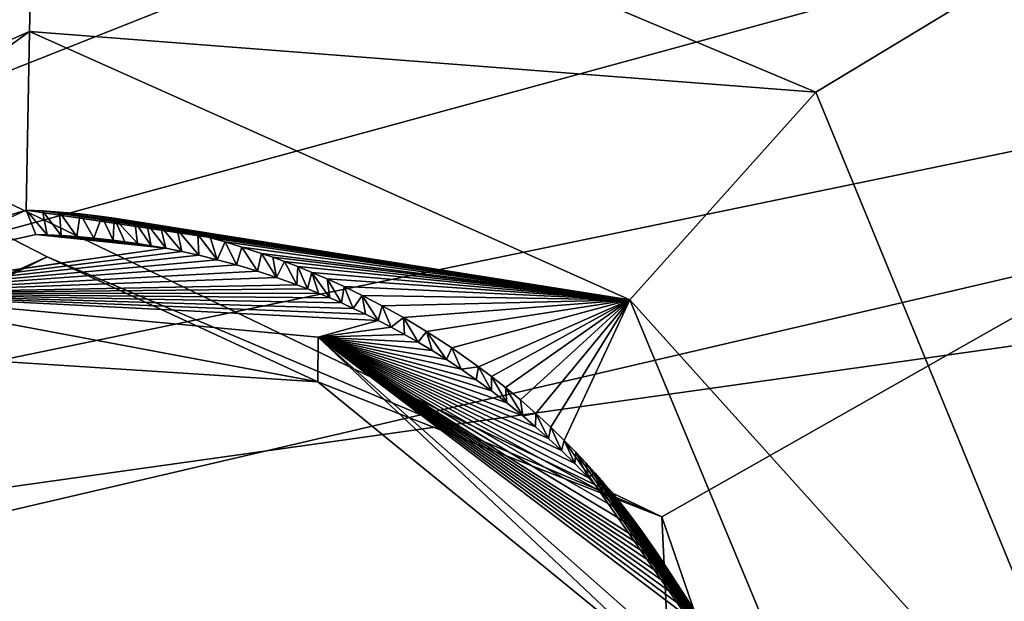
# Model space of a CAD drawing. Header units: millimetres. Extents: x -147 to 294, y -82 to 275.
# Tile 257 of 609: x 214.76 to 217.52, y 188.19 to 189.82. Entities that reach past the tile are written whole.
import ezdxf

# ---------------------------------------------------------------- set-up
doc = ezdxf.new("R2010")
doc.units = ezdxf.units.MM
doc.header["$LTSCALE"] = 67.506716
for name, color, linetype in [('1864', 7, 'CONTINUOUS'), ('1924', 7, 'CONTINUOUS'), ('3631', 7, 'CONTINUOUS'), ('3632', 7, 'CONTINUOUS'), ('3637', 7, 'CONTINUOUS'), ('3638', 7, 'CONTINUOUS'), ('3641', 7, 'CONTINUOUS'), ('3645', 7, 'CONTINUOUS'), ('3651', 7, 'CONTINUOUS'), ('752', 7, 'CONTINUOUS'), ('753', 7, 'CONTINUOUS'), ('799', 7, 'CONTINUOUS'), ('810', 7, 'CONTINUOUS'), ('811', 7, 'CONTINUOUS'), ('841', 7, 'CONTINUOUS'), ('932', 7, 'CONTINUOUS')]:
    doc.layers.add(name, color=color, linetype=linetype)

msp = doc.modelspace()

# ---------------------------------------------------------------- linework, layer by layer
at = {"layer": '1864', "linetype": 'CONTINUOUS'}
for points in [[(214.8063, 190.5356, -16.9714), (221.4927, 192.3338, -16.5348), (216.9932, 189.6153, -17.249), (214.8063, 190.5356, -16.9714)], [(216.9932, 189.6153, -17.249), (221.4927, 192.3338, -16.5348), (217.8714, 187.4773, -17.9052), (216.9932, 189.6153, -17.249)]]:
    msp.add_3dface(points, dxfattribs=at)
at = {"layer": '1924', "linetype": 'CONTINUOUS'}
for points in [[(222.4539, 191.7663, -14.3355), (211.8759, 190.676, -14.5637), (216.5613, 188.424, -15.2035), (222.4539, 191.7663, -14.3355)], [(217.1582, 186.6917, -15.7358), (222.4539, 191.7663, -14.3355), (216.5613, 188.424, -15.2035), (217.1582, 186.6917, -15.7358)], [(225.4924, 187.6743, -15.6592), (222.4539, 191.7663, -14.3355), (217.1582, 186.6917, -15.7358), (225.4924, 187.6743, -15.6592)], [(216.5613, 188.424, -15.2035), (211.8759, 190.676, -14.5637), (214.8382, 189.1532, -14.9836), (216.5613, 188.424, -15.2035)], [(214.8382, 189.1532, -14.9836), (211.8759, 190.676, -14.5637), (212.9808, 188.3194, -15.2519), (214.8382, 189.1532, -14.9836)]]:
    msp.add_3dface(points, dxfattribs=at)
at = {"layer": '3631', "linetype": 'CONTINUOUS'}
for points in [[(214.8063, 190.5356, -16.9714), (216.9932, 189.6153, -17.249), (214.7886, 189.7852, -16.8974), (214.8063, 190.5356, -16.9714)], [(214.7886, 189.7852, -16.8974), (216.4714, 189.0325, -17.085), (214.7787, 189.2843, -16.267), (214.7886, 189.7852, -16.8974)], [(214.7886, 189.7852, -16.8974), (216.9932, 189.6153, -17.249), (216.4714, 189.0325, -17.085), (214.7886, 189.7852, -16.8974)], [(216.9932, 189.6153, -17.249), (217.8714, 187.4773, -17.9052), (216.4714, 189.0325, -17.085), (216.9932, 189.6153, -17.249)], [(214.7787, 189.2843, -16.267), (216.4714, 189.0325, -17.085), (214.8244, 189.2822, -16.2653), (214.7787, 189.2843, -16.267)], [(214.8244, 189.2822, -16.2653), (216.4714, 189.0325, -17.085), (214.8725, 189.2789, -16.2636), (214.8244, 189.2822, -16.2653)], [(214.8725, 189.2789, -16.2636), (216.4714, 189.0325, -17.085), (214.9299, 189.2738, -16.2622), (214.8725, 189.2789, -16.2636)], [(214.9299, 189.2738, -16.2622), (216.4714, 189.0325, -17.085), (214.9908, 189.2668, -16.2613), (214.9299, 189.2738, -16.2622)], [(214.9908, 189.2668, -16.2613), (216.4714, 189.0325, -17.085), (215.026, 189.262, -16.261), (214.9908, 189.2668, -16.2613)], [(215.026, 189.262, -16.261), (216.4714, 189.0325, -17.085), (215.0835, 189.253, -16.2609), (215.026, 189.262, -16.261)], [(215.0835, 189.253, -16.2609), (216.4714, 189.0325, -17.085), (215.1172, 189.247, -16.2612), (215.0835, 189.253, -16.2609)], [(215.1172, 189.247, -16.2612), (216.4714, 189.0325, -17.085), (215.1557, 189.2396, -16.2616), (215.1172, 189.247, -16.2612)], [(215.1557, 189.2396, -16.2616), (216.4714, 189.0325, -17.085), (215.202, 189.2297, -16.2625), (215.1557, 189.2396, -16.2616)], [(215.202, 189.2297, -16.2625), (216.4714, 189.0325, -17.085), (215.2603, 189.2158, -16.2641), (215.202, 189.2297, -16.2625)], [(215.2603, 189.2158, -16.2641), (216.4714, 189.0325, -17.085), (215.2957, 189.2066, -16.2654), (215.2603, 189.2158, -16.2641)], [(215.2957, 189.2066, -16.2654), (216.4714, 189.0325, -17.085), (215.3365, 189.1952, -16.2671), (215.2957, 189.2066, -16.2654)], [(215.3365, 189.1952, -16.2671), (216.4714, 189.0325, -17.085), (215.3838, 189.181, -16.2694), (215.3365, 189.1952, -16.2671)], [(215.3838, 189.181, -16.2694), (216.4714, 189.0325, -17.085), (215.4389, 189.1631, -16.2727), (215.3838, 189.181, -16.2694)], [(215.4389, 189.1631, -16.2727), (216.4714, 189.0325, -17.085), (215.4701, 189.1522, -16.2747), (215.4389, 189.1631, -16.2727)], [(215.4701, 189.1522, -16.2747), (216.4714, 189.0325, -17.085), (215.5036, 189.14, -16.2771), (215.4701, 189.1522, -16.2747)], [(215.5036, 189.14, -16.2771), (216.4714, 189.0325, -17.085), (215.5403, 189.1259, -16.28), (215.5036, 189.14, -16.2771)], [(215.5403, 189.1259, -16.28), (216.4714, 189.0325, -17.085), (215.58, 189.1098, -16.2834), (215.5403, 189.1259, -16.28)], [(215.58, 189.1098, -16.2834), (216.4714, 189.0325, -17.085), (215.6231, 189.0913, -16.2874), (215.58, 189.1098, -16.2834)], [(215.6231, 189.0913, -16.2874), (216.4714, 189.0325, -17.085), (215.6702, 189.0699, -16.2923), (215.6231, 189.0913, -16.2874)], [(215.6702, 189.0699, -16.2923), (216.4714, 189.0325, -17.085), (215.721, 189.0453, -16.298), (215.6702, 189.0699, -16.2923)], [(215.721, 189.0453, -16.298), (216.4714, 189.0325, -17.085), (215.7767, 189.0165, -16.3049), (215.721, 189.0453, -16.298)], [(215.7767, 189.0165, -16.3049), (216.4714, 189.0325, -17.085), (215.8365, 188.9833, -16.313), (215.7767, 189.0165, -16.3049)], [(215.8365, 188.9833, -16.313), (216.4714, 189.0325, -17.085), (215.9015, 188.9445, -16.3228), (215.8365, 188.9833, -16.313)], [(215.9015, 188.9445, -16.3228), (216.4714, 189.0325, -17.085), (215.972, 188.8987, -16.3347), (215.9015, 188.9445, -16.3228)], [(215.972, 188.8987, -16.3347), (216.4714, 189.0325, -17.085), (216.0474, 188.8454, -16.3489), (215.972, 188.8987, -16.3347)], [(216.0474, 188.8454, -16.3489), (216.4714, 189.0325, -17.085), (216.0838, 188.8178, -16.3564), (216.0474, 188.8454, -16.3489)], [(216.0838, 188.8178, -16.3564), (216.4714, 189.0325, -17.085), (216.1227, 188.7871, -16.3649), (216.0838, 188.8178, -16.3564)], [(216.1227, 188.7871, -16.3649), (216.4714, 189.0325, -17.085), (216.1649, 188.752, -16.3747), (216.1227, 188.7871, -16.3649)], [(216.1649, 188.752, -16.3747), (216.4714, 189.0325, -17.085), (216.2081, 188.7142, -16.3854), (216.1649, 188.752, -16.3747)], [(216.2081, 188.7142, -16.3854), (216.4714, 189.0325, -17.085), (216.2497, 188.6756, -16.3963), (216.2081, 188.7142, -16.3854)], [(216.2497, 188.6756, -16.3963), (216.4714, 189.0325, -17.085), (216.2877, 188.6387, -16.4069), (216.2497, 188.6756, -16.3963)], [(216.4714, 189.0325, -17.085), (217.1509, 187.3987, -17.5992), (216.2877, 188.6387, -16.4069), (216.4714, 189.0325, -17.085)], [(217.8714, 187.4773, -17.9052), (217.1509, 187.3987, -17.5992), (216.4714, 189.0325, -17.085), (217.8714, 187.4773, -17.9052)], [(216.2877, 188.6387, -16.4069), (217.1509, 187.3987, -17.5992), (216.3204, 188.6054, -16.4164), (216.2877, 188.6387, -16.4069)], [(216.3204, 188.6054, -16.4164), (217.1509, 187.3987, -17.5992), (216.3489, 188.575, -16.4253), (216.3204, 188.6054, -16.4164)], [(216.3489, 188.575, -16.4253), (217.1509, 187.3987, -17.5992), (216.3746, 188.5466, -16.4337), (216.3489, 188.575, -16.4253)], [(216.3746, 188.5466, -16.4337), (217.1509, 187.3987, -17.5992), (216.3981, 188.5198, -16.4416), (216.3746, 188.5466, -16.4337)], [(216.3981, 188.5198, -16.4416), (217.1509, 187.3987, -17.5992), (216.4198, 188.494, -16.4493), (216.3981, 188.5198, -16.4416)], [(216.4198, 188.494, -16.4493), (217.1509, 187.3987, -17.5992), (216.4404, 188.4689, -16.4568), (216.4198, 188.494, -16.4493)], [(216.4404, 188.4689, -16.4568), (217.1509, 187.3987, -17.5992), (216.4758, 188.4235, -16.4704), (216.4404, 188.4689, -16.4568)], [(216.4758, 188.4235, -16.4704), (217.1509, 187.3987, -17.5992), (216.5067, 188.3817, -16.4831), (216.4758, 188.4235, -16.4704)], [(216.5067, 188.3817, -16.4831), (217.1509, 187.3987, -17.5992), (216.5395, 188.3348, -16.4975), (216.5067, 188.3817, -16.4831)], [(216.5395, 188.3348, -16.4975), (217.1509, 187.3987, -17.5992), (216.5565, 188.3093, -16.5053), (216.5395, 188.3348, -16.4975)], [(216.5565, 188.3093, -16.5053), (217.1509, 187.3987, -17.5992), (216.5736, 188.2828, -16.5134), (216.5565, 188.3093, -16.5053)], [(216.5736, 188.2828, -16.5134), (217.1509, 187.3987, -17.5992), (216.5908, 188.2553, -16.5219), (216.5736, 188.2828, -16.5134)], [(216.5908, 188.2553, -16.5219), (217.1509, 187.3987, -17.5992), (216.6081, 188.2266, -16.5308), (216.5908, 188.2553, -16.5219)], [(216.6081, 188.2266, -16.5308), (217.1509, 187.3987, -17.5992), (216.6335, 188.1823, -16.5446), (216.6081, 188.2266, -16.5308)]]:
    msp.add_3dface(points, dxfattribs=at)
at = {"layer": '3632', "linetype": 'CONTINUOUS'}
for points in [[(213.2487, 190.1909, -17.0861), (214.8063, 190.5356, -16.9714), (212.6473, 188.8482, -17.265), (213.2487, 190.1909, -17.0861)], [(214.8063, 190.5356, -16.9714), (214.7886, 189.7852, -16.8974), (212.6473, 188.8482, -17.265), (214.8063, 190.5356, -16.9714)], [(212.6473, 188.8482, -17.265), (214.7886, 189.7852, -16.8974), (212.931, 188.4405, -16.6642), (212.6473, 188.8482, -17.265)], [(214.7886, 189.7852, -16.8974), (214.7787, 189.2843, -16.267), (212.931, 188.4405, -16.6642), (214.7886, 189.7852, -16.8974)]]:
    msp.add_3dface(points, dxfattribs=at)
at = {"layer": '3637', "linetype": 'CONTINUOUS'}
for points in [[(214.7787, 189.2843, -16.267), (214.8244, 189.2822, -16.2653), (214.8379, 189.2147, -16.0093), (214.7787, 189.2843, -16.267)], [(214.8059, 189.2157, -16.0092), (214.7787, 189.2843, -16.267), (214.8379, 189.2147, -16.0093), (214.8059, 189.2157, -16.0092)], [(214.8244, 189.2822, -16.2653), (214.8725, 189.2789, -16.2636), (214.8773, 189.2129, -16.0097), (214.8244, 189.2822, -16.2653)], [(214.8379, 189.2147, -16.0093), (214.8244, 189.2822, -16.2653), (214.8773, 189.2129, -16.0097), (214.8379, 189.2147, -16.0093)], [(214.8725, 189.2789, -16.2636), (214.9299, 189.2738, -16.2622), (214.9206, 189.2101, -16.0104), (214.8725, 189.2789, -16.2636)], [(214.8773, 189.2129, -16.0097), (214.8725, 189.2789, -16.2636), (214.9206, 189.2101, -16.0104), (214.8773, 189.2129, -16.0097)], [(214.9206, 189.2101, -16.0104), (214.9299, 189.2738, -16.2622), (214.9687, 189.2059, -16.0115), (214.9206, 189.2101, -16.0104)], [(214.9299, 189.2738, -16.2622), (214.9908, 189.2668, -16.2613), (214.9687, 189.2059, -16.0115), (214.9299, 189.2738, -16.2622)], [(214.9687, 189.2059, -16.0115), (214.9908, 189.2668, -16.2613), (215.0225, 189.2001, -16.0131), (214.9687, 189.2059, -16.0115)], [(214.9908, 189.2668, -16.2613), (215.026, 189.262, -16.261), (215.0225, 189.2001, -16.0131), (214.9908, 189.2668, -16.2613)], [(215.0225, 189.2001, -16.0131), (215.026, 189.262, -16.261), (215.0554, 189.1959, -16.0142), (215.0225, 189.2001, -16.0131)], [(215.026, 189.262, -16.261), (215.0835, 189.253, -16.2609), (215.0909, 189.1908, -16.0157), (215.026, 189.262, -16.261)], [(215.0554, 189.1959, -16.0142), (215.026, 189.262, -16.261), (215.0909, 189.1908, -16.0157), (215.0554, 189.1959, -16.0142)], [(215.0835, 189.253, -16.2609), (215.1172, 189.247, -16.2612), (215.1291, 189.1847, -16.0174), (215.0835, 189.253, -16.2609)], [(215.0909, 189.1908, -16.0157), (215.0835, 189.253, -16.2609), (215.1291, 189.1847, -16.0174), (215.0909, 189.1908, -16.0157)], [(215.1172, 189.247, -16.2612), (215.1557, 189.2396, -16.2616), (215.1704, 189.1774, -16.0195), (215.1172, 189.247, -16.2612)], [(215.1291, 189.1847, -16.0174), (215.1172, 189.247, -16.2612), (215.1704, 189.1774, -16.0195), (215.1291, 189.1847, -16.0174)], [(215.1557, 189.2396, -16.2616), (215.202, 189.2297, -16.2625), (215.2149, 189.1685, -16.0221), (215.1557, 189.2396, -16.2616)], [(215.1704, 189.1774, -16.0195), (215.1557, 189.2396, -16.2616), (215.2149, 189.1685, -16.0221), (215.1704, 189.1774, -16.0195)], [(215.202, 189.2297, -16.2625), (215.2603, 189.2158, -16.2641), (215.2627, 189.1579, -16.0251), (215.202, 189.2297, -16.2625)], [(215.2149, 189.1685, -16.0221), (215.202, 189.2297, -16.2625), (215.2627, 189.1579, -16.0251), (215.2149, 189.1685, -16.0221)], [(215.2603, 189.2158, -16.2641), (215.2957, 189.2066, -16.2654), (215.314, 189.1454, -16.0288), (215.2603, 189.2158, -16.2641)], [(215.2627, 189.1579, -16.0251), (215.2603, 189.2158, -16.2641), (215.314, 189.1454, -16.0288), (215.2627, 189.1579, -16.0251)], [(215.2957, 189.2066, -16.2654), (215.3365, 189.1952, -16.2671), (215.314, 189.1454, -16.0288), (215.2957, 189.2066, -16.2654)], [(215.314, 189.1454, -16.0288), (215.3365, 189.1952, -16.2671), (215.3688, 189.1306, -16.0332), (215.314, 189.1454, -16.0288)], [(215.3365, 189.1952, -16.2671), (215.3838, 189.181, -16.2694), (215.3688, 189.1306, -16.0332), (215.3365, 189.1952, -16.2671)], [(215.3688, 189.1306, -16.0332), (215.3838, 189.181, -16.2694), (215.4274, 189.113, -16.0384), (215.3688, 189.1306, -16.0332)], [(215.3838, 189.181, -16.2694), (215.4389, 189.1631, -16.2727), (215.4274, 189.113, -16.0384), (215.3838, 189.181, -16.2694)], [(215.4274, 189.113, -16.0384), (215.4389, 189.1631, -16.2727), (215.4811, 189.0954, -16.0437), (215.4274, 189.113, -16.0384)], [(215.4389, 189.1631, -16.2727), (215.4701, 189.1522, -16.2747), (215.4811, 189.0954, -16.0437), (215.4389, 189.1631, -16.2727)], [(215.4701, 189.1522, -16.2747), (215.5036, 189.14, -16.2771), (215.4811, 189.0954, -16.0437), (215.4701, 189.1522, -16.2747)], [(215.4811, 189.0954, -16.0437), (215.5036, 189.14, -16.2771), (215.5381, 189.075, -16.0498), (215.4811, 189.0954, -16.0437)], [(215.5036, 189.14, -16.2771), (215.5403, 189.1259, -16.28), (215.5381, 189.075, -16.0498), (215.5036, 189.14, -16.2771)], [(215.5381, 189.075, -16.0498), (215.5403, 189.1259, -16.28), (215.5679, 189.0637, -16.0532), (215.5381, 189.075, -16.0498)], [(215.5403, 189.1259, -16.28), (215.58, 189.1098, -16.2834), (215.5679, 189.0637, -16.0532), (215.5403, 189.1259, -16.28)], [(215.5679, 189.0637, -16.0532), (215.58, 189.1098, -16.2834), (215.5985, 189.0514, -16.0568), (215.5679, 189.0637, -16.0532)], [(215.58, 189.1098, -16.2834), (215.6231, 189.0913, -16.2874), (215.6302, 189.0383, -16.0608), (215.58, 189.1098, -16.2834)], [(215.5985, 189.0514, -16.0568), (215.58, 189.1098, -16.2834), (215.6302, 189.0383, -16.0608), (215.5985, 189.0514, -16.0568)], [(215.6231, 189.0913, -16.2874), (215.6702, 189.0699, -16.2923), (215.6627, 189.0241, -16.065), (215.6231, 189.0913, -16.2874)], [(215.6302, 189.0383, -16.0608), (215.6231, 189.0913, -16.2874), (215.6627, 189.0241, -16.065), (215.6302, 189.0383, -16.0608)], [(215.6627, 189.0241, -16.065), (215.6702, 189.0699, -16.2923), (215.6962, 189.0089, -16.0696), (215.6627, 189.0241, -16.065)], [(215.6702, 189.0699, -16.2923), (215.721, 189.0453, -16.298), (215.6962, 189.0089, -16.0696), (215.6702, 189.0699, -16.2923)], [(215.6962, 189.0089, -16.0696), (215.721, 189.0453, -16.298), (215.7306, 188.9925, -16.0746), (215.6962, 189.0089, -16.0696)], [(215.721, 189.0453, -16.298), (215.7767, 189.0165, -16.3049), (215.766, 188.975, -16.0799), (215.721, 189.0453, -16.298)], [(215.7306, 188.9925, -16.0746), (215.721, 189.0453, -16.298), (215.766, 188.975, -16.0799), (215.7306, 188.9925, -16.0746)], [(215.766, 188.975, -16.0799), (215.7767, 189.0165, -16.3049), (215.8024, 188.956, -16.0856), (215.766, 188.975, -16.0799)], [(215.7767, 189.0165, -16.3049), (215.8365, 188.9833, -16.313), (215.8024, 188.956, -16.0856), (215.7767, 189.0165, -16.3049)], [(215.8024, 188.956, -16.0856), (215.8365, 188.9833, -16.313), (215.8397, 188.9357, -16.0918), (215.8024, 188.956, -16.0856)], [(215.8365, 188.9833, -16.313), (215.9015, 188.9445, -16.3228), (215.8779, 188.9139, -16.0984), (215.8365, 188.9833, -16.313)], [(215.8397, 188.9357, -16.0918), (215.8365, 188.9833, -16.313), (215.8779, 188.9139, -16.0984), (215.8397, 188.9357, -16.0918)], [(215.8779, 188.9139, -16.0984), (215.9015, 188.9445, -16.3228), (215.9171, 188.8904, -16.1055), (215.8779, 188.9139, -16.0984)], [(215.9015, 188.9445, -16.3228), (215.972, 188.8987, -16.3347), (215.9573, 188.8652, -16.1132), (215.9015, 188.9445, -16.3228)], [(215.9171, 188.8904, -16.1055), (215.9015, 188.9445, -16.3228), (215.9573, 188.8652, -16.1132), (215.9171, 188.8904, -16.1055)], [(215.9573, 188.8652, -16.1132), (215.972, 188.8987, -16.3347), (215.9984, 188.838, -16.1214), (215.9573, 188.8652, -16.1132)], [(215.972, 188.8987, -16.3347), (216.0474, 188.8454, -16.3489), (215.9984, 188.838, -16.1214), (215.972, 188.8987, -16.3347)], [(215.9984, 188.838, -16.1214), (216.0474, 188.8454, -16.3489), (216.0404, 188.8089, -16.1303), (215.9984, 188.838, -16.1214)], [(216.0404, 188.8089, -16.1303), (216.0474, 188.8454, -16.3489), (216.0832, 188.7776, -16.1398), (216.0404, 188.8089, -16.1303)], [(216.0474, 188.8454, -16.3489), (216.0838, 188.8178, -16.3564), (216.0832, 188.7776, -16.1398), (216.0474, 188.8454, -16.3489)], [(216.0832, 188.7776, -16.1398), (216.0838, 188.8178, -16.3564), (216.127, 188.7438, -16.1501), (216.0832, 188.7776, -16.1398)], [(216.0838, 188.8178, -16.3564), (216.1227, 188.7871, -16.3649), (216.127, 188.7438, -16.1501), (216.0838, 188.8178, -16.3564)], [(216.1227, 188.7871, -16.3649), (216.1649, 188.752, -16.3747), (216.1715, 188.7076, -16.1612), (216.1227, 188.7871, -16.3649)], [(216.127, 188.7438, -16.1501), (216.1227, 188.7871, -16.3649), (216.1715, 188.7076, -16.1612), (216.127, 188.7438, -16.1501)], [(216.1649, 188.752, -16.3747), (216.2081, 188.7142, -16.3854), (216.1715, 188.7076, -16.1612), (216.1649, 188.752, -16.3747)], [(216.1715, 188.7076, -16.1612), (216.2081, 188.7142, -16.3854), (216.2073, 188.6769, -16.1705), (216.1715, 188.7076, -16.1612)], [(216.2073, 188.6769, -16.1705), (216.2081, 188.7142, -16.3854), (216.2436, 188.6444, -16.1805), (216.2073, 188.6769, -16.1705)], [(216.2081, 188.7142, -16.3854), (216.2497, 188.6756, -16.3963), (216.2436, 188.6444, -16.1805), (216.2081, 188.7142, -16.3854)], [(216.2436, 188.6444, -16.1805), (216.2497, 188.6756, -16.3963), (216.2803, 188.6101, -16.191), (216.2436, 188.6444, -16.1805)], [(216.2497, 188.6756, -16.3963), (216.2877, 188.6387, -16.4069), (216.2803, 188.6101, -16.191), (216.2497, 188.6756, -16.3963)], [(216.2803, 188.6101, -16.191), (216.2877, 188.6387, -16.4069), (216.3173, 188.5735, -16.2021), (216.2803, 188.6101, -16.191)], [(216.2877, 188.6387, -16.4069), (216.3204, 188.6054, -16.4164), (216.3173, 188.5735, -16.2021), (216.2877, 188.6387, -16.4069)], [(216.3173, 188.5735, -16.2021), (216.3204, 188.6054, -16.4164), (216.3545, 188.5348, -16.214), (216.3173, 188.5735, -16.2021)], [(216.3204, 188.6054, -16.4164), (216.3489, 188.575, -16.4253), (216.3545, 188.5348, -16.214), (216.3204, 188.6054, -16.4164)], [(216.3489, 188.575, -16.4253), (216.3746, 188.5466, -16.4337), (216.3545, 188.5348, -16.214), (216.3489, 188.575, -16.4253)], [(216.3545, 188.5348, -16.214), (216.3746, 188.5466, -16.4337), (216.392, 188.494, -16.2265), (216.3545, 188.5348, -16.214)], [(216.3746, 188.5466, -16.4337), (216.3981, 188.5198, -16.4416), (216.392, 188.494, -16.2265), (216.3746, 188.5466, -16.4337)], [(216.392, 188.494, -16.2265), (216.3981, 188.5198, -16.4416), (216.4296, 188.4506, -16.2397), (216.392, 188.494, -16.2265)], [(216.3981, 188.5198, -16.4416), (216.4198, 188.494, -16.4493), (216.4296, 188.4506, -16.2397), (216.3981, 188.5198, -16.4416)], [(216.4198, 188.494, -16.4493), (216.4404, 188.4689, -16.4568), (216.4296, 188.4506, -16.2397), (216.4198, 188.494, -16.4493)], [(216.4296, 188.4506, -16.2397), (216.4404, 188.4689, -16.4568), (216.467, 188.4045, -16.2538), (216.4296, 188.4506, -16.2397)], [(216.4404, 188.4689, -16.4568), (216.4758, 188.4235, -16.4704), (216.467, 188.4045, -16.2538), (216.4404, 188.4689, -16.4568)], [(216.467, 188.4045, -16.2538), (216.4758, 188.4235, -16.4704), (216.5045, 188.3559, -16.2687), (216.467, 188.4045, -16.2538)], [(216.4758, 188.4235, -16.4704), (216.5067, 188.3817, -16.4831), (216.5232, 188.3306, -16.2765), (216.4758, 188.4235, -16.4704)], [(216.5045, 188.3559, -16.2687), (216.4758, 188.4235, -16.4704), (216.5232, 188.3306, -16.2765), (216.5045, 188.3559, -16.2687)], [(216.5067, 188.3817, -16.4831), (216.5395, 188.3348, -16.4975), (216.5417, 188.3044, -16.2845), (216.5067, 188.3817, -16.4831)], [(216.5232, 188.3306, -16.2765), (216.5067, 188.3817, -16.4831), (216.5417, 188.3044, -16.2845), (216.5232, 188.3306, -16.2765)], [(216.5395, 188.3348, -16.4975), (216.5565, 188.3093, -16.5053), (216.56, 188.2775, -16.2928), (216.5395, 188.3348, -16.4975)], [(216.5417, 188.3044, -16.2845), (216.5395, 188.3348, -16.4975), (216.56, 188.2775, -16.2928), (216.5417, 188.3044, -16.2845)], [(216.5565, 188.3093, -16.5053), (216.5736, 188.2828, -16.5134), (216.5783, 188.2498, -16.3013), (216.5565, 188.3093, -16.5053)], [(216.56, 188.2775, -16.2928), (216.5565, 188.3093, -16.5053), (216.5783, 188.2498, -16.3013), (216.56, 188.2775, -16.2928)], [(216.5736, 188.2828, -16.5134), (216.5908, 188.2553, -16.5219), (216.5965, 188.2215, -16.31), (216.5736, 188.2828, -16.5134)], [(216.5783, 188.2498, -16.3013), (216.5736, 188.2828, -16.5134), (216.5965, 188.2215, -16.31), (216.5783, 188.2498, -16.3013)], [(216.5908, 188.2553, -16.5219), (216.6081, 188.2266, -16.5308), (216.6145, 188.1924, -16.3189), (216.5908, 188.2553, -16.5219)], [(216.5965, 188.2215, -16.31), (216.5908, 188.2553, -16.5219), (216.6145, 188.1924, -16.3189), (216.5965, 188.2215, -16.31)], [(216.6145, 188.1924, -16.3189), (216.6081, 188.2266, -16.5308), (216.6324, 188.1624, -16.3281), (216.6145, 188.1924, -16.3189)], [(216.6081, 188.2266, -16.5308), (216.6335, 188.1823, -16.5446), (216.65, 188.1316, -16.3375), (216.6081, 188.2266, -16.5308)], [(216.6324, 188.1624, -16.3281), (216.6081, 188.2266, -16.5308), (216.65, 188.1316, -16.3375), (216.6324, 188.1624, -16.3281)]]:
    msp.add_3dface(points, dxfattribs=at)
at = {"layer": '3638', "linetype": 'CONTINUOUS'}
for points in [[(212.931, 188.4405, -16.6642), (214.7787, 189.2843, -16.267), (213.7265, 188.9711, -16.0905), (212.931, 188.4405, -16.6642)], [(214.7787, 189.2843, -16.267), (214.8059, 189.2157, -16.0092), (213.7265, 188.9711, -16.0905), (214.7787, 189.2843, -16.267)]]:
    msp.add_3dface(points, dxfattribs=at)
at = {"layer": '3641', "linetype": 'CONTINUOUS'}
for points in [[(214.8059, 189.2157, -16.0092), (215.1704, 189.1774, -16.0195), (213.7265, 188.9711, -16.0905), (214.8059, 189.2157, -16.0092)], [(214.8059, 189.2157, -16.0092), (214.8379, 189.2147, -16.0093), (214.8773, 189.2129, -16.0097), (214.8059, 189.2157, -16.0092)], [(214.8059, 189.2157, -16.0092), (214.8773, 189.2129, -16.0097), (214.9206, 189.2101, -16.0104), (214.8059, 189.2157, -16.0092)], [(214.8059, 189.2157, -16.0092), (214.9206, 189.2101, -16.0104), (214.9687, 189.2059, -16.0115), (214.8059, 189.2157, -16.0092)], [(214.8059, 189.2157, -16.0092), (214.9687, 189.2059, -16.0115), (215.0225, 189.2001, -16.0131), (214.8059, 189.2157, -16.0092)], [(214.8059, 189.2157, -16.0092), (215.0225, 189.2001, -16.0131), (215.0554, 189.1959, -16.0142), (214.8059, 189.2157, -16.0092)], [(214.8059, 189.2157, -16.0092), (215.0554, 189.1959, -16.0142), (215.0909, 189.1908, -16.0157), (214.8059, 189.2157, -16.0092)], [(214.8059, 189.2157, -16.0092), (215.0909, 189.1908, -16.0157), (215.1291, 189.1847, -16.0174), (214.8059, 189.2157, -16.0092)], [(214.8059, 189.2157, -16.0092), (215.1291, 189.1847, -16.0174), (215.1704, 189.1774, -16.0195), (214.8059, 189.2157, -16.0092)], [(213.7265, 188.9711, -16.0905), (215.1704, 189.1774, -16.0195), (214.2755, 189.0504, -16.062), (213.7265, 188.9711, -16.0905)], [(215.1704, 189.1774, -16.0195), (215.2149, 189.1685, -16.0221), (214.2755, 189.0504, -16.062), (215.1704, 189.1774, -16.0195)], [(215.2149, 189.1685, -16.0221), (215.2627, 189.1579, -16.0251), (214.2755, 189.0504, -16.062), (215.2149, 189.1685, -16.0221)], [(215.2627, 189.1579, -16.0251), (215.314, 189.1454, -16.0288), (214.2755, 189.0504, -16.062), (215.2627, 189.1579, -16.0251)], [(215.314, 189.1454, -16.0288), (215.3688, 189.1306, -16.0332), (214.2755, 189.0504, -16.062), (215.314, 189.1454, -16.0288)], [(215.3688, 189.1306, -16.0332), (215.4274, 189.113, -16.0384), (214.2755, 189.0504, -16.062), (215.3688, 189.1306, -16.0332)], [(215.4274, 189.113, -16.0384), (215.4811, 189.0954, -16.0437), (214.2755, 189.0504, -16.062), (215.4274, 189.113, -16.0384)], [(215.4811, 189.0954, -16.0437), (215.5381, 189.075, -16.0498), (214.2755, 189.0504, -16.062), (215.4811, 189.0954, -16.0437)], [(215.5381, 189.075, -16.0498), (215.5679, 189.0637, -16.0532), (214.2755, 189.0504, -16.062), (215.5381, 189.075, -16.0498)], [(215.5679, 189.0637, -16.0532), (215.5985, 189.0514, -16.0568), (214.2755, 189.0504, -16.062), (215.5679, 189.0637, -16.0532)], [(215.5985, 189.0514, -16.0568), (215.6302, 189.0383, -16.0608), (214.2755, 189.0504, -16.062), (215.5985, 189.0514, -16.0568)], [(215.6302, 189.0383, -16.0608), (215.6627, 189.0241, -16.065), (214.2755, 189.0504, -16.062), (215.6302, 189.0383, -16.0608)], [(215.6627, 189.0241, -16.065), (215.6962, 189.0089, -16.0696), (214.2755, 189.0504, -16.062), (215.6627, 189.0241, -16.065)], [(215.6962, 189.0089, -16.0696), (215.7306, 188.9925, -16.0746), (214.2755, 189.0504, -16.062), (215.6962, 189.0089, -16.0696)], [(215.7306, 188.9925, -16.0746), (215.766, 188.975, -16.0799), (214.2755, 189.0504, -16.062), (215.7306, 188.9925, -16.0746)], [(214.2755, 189.0504, -16.062), (215.766, 188.975, -16.0799), (215.5979, 188.9282, -16.0942), (214.2755, 189.0504, -16.062)], [(215.766, 188.975, -16.0799), (215.8024, 188.956, -16.0856), (215.5979, 188.9282, -16.0942), (215.766, 188.975, -16.0799)], [(215.8024, 188.956, -16.0856), (215.8397, 188.9357, -16.0918), (215.5979, 188.9282, -16.0942), (215.8024, 188.956, -16.0856)], [(215.8397, 188.9357, -16.0918), (215.8779, 188.9139, -16.0984), (215.5979, 188.9282, -16.0942), (215.8397, 188.9357, -16.0918)], [(215.8779, 188.9139, -16.0984), (215.9171, 188.8904, -16.1055), (215.5979, 188.9282, -16.0942), (215.8779, 188.9139, -16.0984)], [(215.9171, 188.8904, -16.1055), (215.9573, 188.8652, -16.1132), (215.5979, 188.9282, -16.0942), (215.9171, 188.8904, -16.1055)], [(215.9573, 188.8652, -16.1132), (215.9984, 188.838, -16.1214), (215.5979, 188.9282, -16.0942), (215.9573, 188.8652, -16.1132)], [(215.9984, 188.838, -16.1214), (216.0404, 188.8089, -16.1303), (215.5979, 188.9282, -16.0942), (215.9984, 188.838, -16.1214)], [(216.0404, 188.8089, -16.1303), (216.0832, 188.7776, -16.1398), (215.5979, 188.9282, -16.0942), (216.0404, 188.8089, -16.1303)], [(216.0832, 188.7776, -16.1398), (216.127, 188.7438, -16.1501), (215.5979, 188.9282, -16.0942), (216.0832, 188.7776, -16.1398)], [(216.127, 188.7438, -16.1501), (216.1715, 188.7076, -16.1612), (215.5979, 188.9282, -16.0942), (216.127, 188.7438, -16.1501)], [(216.1715, 188.7076, -16.1612), (216.2073, 188.6769, -16.1705), (215.5979, 188.9282, -16.0942), (216.1715, 188.7076, -16.1612)], [(216.2073, 188.6769, -16.1705), (216.2436, 188.6444, -16.1805), (215.5979, 188.9282, -16.0942), (216.2073, 188.6769, -16.1705)], [(216.2436, 188.6444, -16.1805), (216.2803, 188.6101, -16.191), (215.5979, 188.9282, -16.0942), (216.2436, 188.6444, -16.1805)], [(216.2803, 188.6101, -16.191), (216.3173, 188.5735, -16.2021), (215.5979, 188.9282, -16.0942), (216.2803, 188.6101, -16.191)], [(216.3173, 188.5735, -16.2021), (216.3545, 188.5348, -16.214), (215.5979, 188.9282, -16.0942), (216.3173, 188.5735, -16.2021)], [(216.3545, 188.5348, -16.214), (216.392, 188.494, -16.2265), (215.5979, 188.9282, -16.0942), (216.3545, 188.5348, -16.214)], [(216.392, 188.494, -16.2265), (216.4296, 188.4506, -16.2397), (215.5979, 188.9282, -16.0942), (216.392, 188.494, -16.2265)], [(216.4296, 188.4506, -16.2397), (216.467, 188.4045, -16.2538), (215.5979, 188.9282, -16.0942), (216.4296, 188.4506, -16.2397)], [(216.467, 188.4045, -16.2538), (216.5045, 188.3559, -16.2687), (215.5979, 188.9282, -16.0942), (216.467, 188.4045, -16.2538)], [(216.5045, 188.3559, -16.2687), (216.5232, 188.3306, -16.2765), (215.5979, 188.9282, -16.0942), (216.5045, 188.3559, -16.2687)], [(216.5232, 188.3306, -16.2765), (216.5417, 188.3044, -16.2845), (215.5979, 188.9282, -16.0942), (216.5232, 188.3306, -16.2765)], [(216.5417, 188.3044, -16.2845), (216.56, 188.2775, -16.2928), (215.5979, 188.9282, -16.0942), (216.5417, 188.3044, -16.2845)], [(216.56, 188.2775, -16.2928), (216.5783, 188.2498, -16.3013), (215.5979, 188.9282, -16.0942), (216.56, 188.2775, -16.2928)], [(216.5783, 188.2498, -16.3013), (216.5965, 188.2215, -16.31), (215.5979, 188.9282, -16.0942), (216.5783, 188.2498, -16.3013)], [(216.5965, 188.2215, -16.31), (216.6145, 188.1924, -16.3189), (215.5979, 188.9282, -16.0942), (216.5965, 188.2215, -16.31)], [(216.6145, 188.1924, -16.3189), (216.6324, 188.1624, -16.3281), (215.5979, 188.9282, -16.0942), (216.6145, 188.1924, -16.3189)], [(216.6324, 188.1624, -16.3281), (216.65, 188.1316, -16.3375), (215.5979, 188.9282, -16.0942), (216.6324, 188.1624, -16.3281)], [(215.5979, 188.9282, -16.0942), (216.65, 188.1316, -16.3375), (216.5322, 188.1013, -16.3463), (215.5979, 188.9282, -16.0942)]]:
    msp.add_3dface(points, dxfattribs=at)
at = {"layer": '3645', "linetype": 'CONTINUOUS'}
for points in [[(214.8382, 189.1532, -14.9836), (212.9808, 188.3194, -15.2519), (214.3036, 188.8865, -15.3652), (214.8382, 189.1532, -14.9836)], [(215.5971, 188.803, -15.3661), (214.8382, 189.1532, -14.9836), (214.3036, 188.8865, -15.3652), (215.5971, 188.803, -15.3661)], [(216.5613, 188.424, -15.2035), (214.8382, 189.1532, -14.9836), (215.5971, 188.803, -15.3661), (216.5613, 188.424, -15.2035)], [(216.5821, 187.9982, -15.6046), (216.5613, 188.424, -15.2035), (215.5971, 188.803, -15.3661), (216.5821, 187.9982, -15.6046)], [(217.1582, 186.6917, -15.7358), (216.5613, 188.424, -15.2035), (216.5821, 187.9982, -15.6046), (217.1582, 186.6917, -15.7358)]]:
    msp.add_3dface(points, dxfattribs=at)
at = {"layer": '3651', "linetype": 'CONTINUOUS'}
for points in [[(214.2755, 189.0504, -16.062), (215.5979, 188.9282, -16.0942), (215.5971, 188.803, -15.3661), (214.2755, 189.0504, -16.062)], [(214.2755, 189.0504, -16.062), (215.5971, 188.803, -15.3661), (214.3036, 188.8865, -15.3652), (214.2755, 189.0504, -16.062)], [(215.5979, 188.9282, -16.0942), (216.5821, 187.9982, -15.6046), (215.5971, 188.803, -15.3661), (215.5979, 188.9282, -16.0942)], [(215.5979, 188.9282, -16.0942), (216.5322, 188.1013, -16.3463), (216.5821, 187.9982, -15.6046), (215.5979, 188.9282, -16.0942)]]:
    msp.add_3dface(points, dxfattribs=at)
at = {"layer": '752', "linetype": 'CONTINUOUS'}
for points in [[(209.2563, 187.7367, -44.2006), (232.5161, 191.0117, -47.4006), (215.4096, 168.5791, -48.0623), (209.2563, 187.7367, -44.2006)], [(232.5161, 191.0117, -47.4006), (232.317, 180.3264, -49.292), (215.4096, 168.5791, -48.0623), (232.5161, 191.0117, -47.4006)]]:
    msp.add_3dface(points, dxfattribs=at)
at = {"layer": '753', "linetype": 'CONTINUOUS'}
for points in [[(232.7281, 200.9917, -45.3873), (209.2563, 187.7367, -44.2006), (205.8603, 198.0519, -41.5524), (232.7281, 200.9917, -45.3873)], [(232.652, 197.5427, -46.1097), (209.2563, 187.7367, -44.2006), (232.7281, 200.9917, -45.3873), (232.652, 197.5427, -46.1097)], [(232.579, 194.0991, -46.8029), (209.2563, 187.7367, -44.2006), (232.652, 197.5427, -46.1097), (232.579, 194.0991, -46.8029)], [(232.5472, 192.5504, -47.1056), (209.2563, 187.7367, -44.2006), (232.579, 194.0991, -46.8029), (232.5472, 192.5504, -47.1056)], [(232.5161, 191.0117, -47.4006), (209.2563, 187.7367, -44.2006), (232.5472, 192.5504, -47.1056), (232.5161, 191.0117, -47.4006)]]:
    msp.add_3dface(points, dxfattribs=at)
at = {"layer": '799', "linetype": 'CONTINUOUS'}
for points in [[(207.1657, 186.6769, -41.8343), (213.3451, 178.2561, -44.4539), (220.0022, 189.6703, -43.8781), (207.1657, 186.6769, -41.8343)], [(213.3451, 178.2561, -44.4539), (232.5324, 180.5112, -47.2455), (220.0022, 189.6703, -43.8781), (213.3451, 178.2561, -44.4539)]]:
    msp.add_3dface(points, dxfattribs=at)
at = {"layer": '810', "linetype": 'CONTINUOUS'}
for points in [[(219.3291, 192.9432, -42.9941), (206.5594, 187.9116, -41.3419), (219.4541, 191.5477, -43.4349), (219.3291, 192.9432, -42.9941)], [(206.5594, 187.9116, -41.3419), (207.1657, 186.6769, -41.8343), (219.4541, 191.5477, -43.4349), (206.5594, 187.9116, -41.3419)]]:
    msp.add_3dface(points, dxfattribs=at)
at = {"layer": '811', "linetype": 'CONTINUOUS'}
msp.add_3dface([(207.1657, 186.6769, -41.8343), (220.0022, 189.6703, -43.8781), (219.4541, 191.5477, -43.4349), (207.1657, 186.6769, -41.8343)], dxfattribs=at)
at = {"layer": '841', "linetype": 'CONTINUOUS'}
msp.add_3dface([(218.4821, 193.8521, -42.4219), (208.1938, 203.3747, -38.9809), (203.9538, 188.6063, -40.1826), (218.4821, 193.8521, -42.4219)], dxfattribs=at)
at = {"layer": '932', "linetype": 'CONTINUOUS'}
for points in [[(206.5594, 187.9116, -41.3419), (218.4821, 193.8521, -42.4219), (203.9538, 188.6063, -40.1826), (206.5594, 187.9116, -41.3419)], [(206.5594, 187.9116, -41.3419), (219.3291, 192.9432, -42.9941), (218.4821, 193.8521, -42.4219), (206.5594, 187.9116, -41.3419)]]:
    msp.add_3dface(points, dxfattribs=at)

doc.saveas('drawing.dxf')
